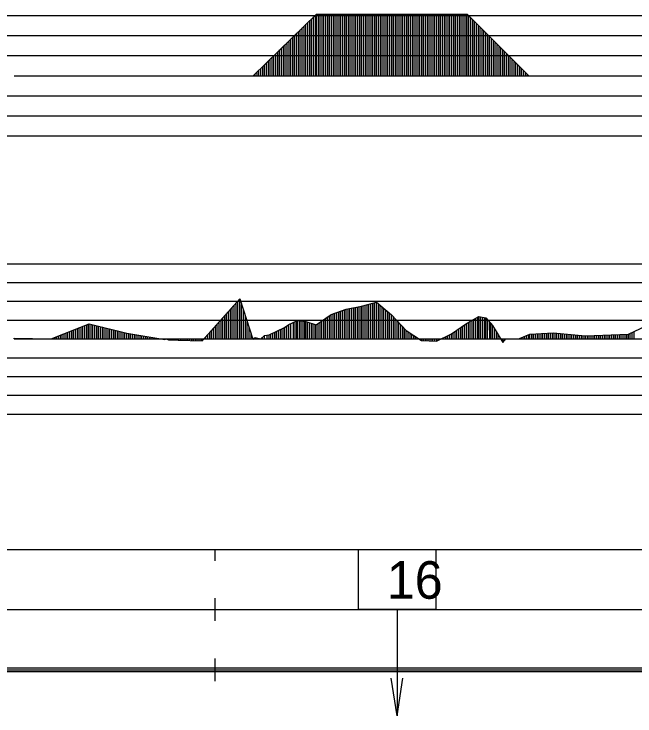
# Model space of a CAD drawing. Extents: x 2 to 10148, y 0 to 380.
# Drawn here: x 6873 to 6955.5, y 191.9 to 285.2 of the extents above; entities that cross this region are included whole.
import ezdxf

# ---------------------------------------------------------------- set-up
doc = ezdxf.new("R2010")
doc.units = 0
for name, color, linetype in [('POSUN_CARA', 7, 'Continuous'), ('POSUN_RASTR', 7, 'Continuous'), ('RYCHL_RASTR', 7, 'Continuous'), ('SLOUPEC', 7, 'Continuous'), ('ZRYCHL_CARA', 7, 'Continuous'), ('ZRYCHL_RASTR', 7, 'Continuous')]:
    doc.layers.add(name, color=color, linetype=linetype)

msp = doc.modelspace()

# ---------------------------------------------------------------- linework, layer by layer
at = {"layer": 'POSUN_CARA'}
for p, q in [((6897.974, 241.739), (6902.967, 247.334)), ((6902.224, 242), (6902.224, 246.502)), ((6902.474, 242), (6902.474, 246.782)), ((6902.724, 242), (6902.724, 247.062)), ((6902.967, 247.334), (6904.716, 241.975)), ((6902.967, 242), (6902.967, 247.334)), ((6903.217, 242), (6903.217, 246.568)), ((6919.138, 246.353), (6921.142, 246.883)), ((6919.638, 242), (6919.638, 246.485)), ((6919.888, 242), (6919.888, 246.551)), ((6920.138, 242), (6920.138, 246.617)), ((6920.388, 242), (6920.388, 246.683)), ((6920.638, 242), (6920.638, 246.749)), ((6920.888, 242), (6920.888, 246.815)), ((6921.138, 242), (6921.138, 246.881)), ((6921.142, 246.883), (6923.137, 245.182)), ((6921.142, 242), (6921.142, 246.883)), ((6921.392, 242), (6921.392, 246.67)), ((6921.642, 242), (6921.642, 246.456)), ((6901.474, 242), (6901.474, 245.661)), ((6901.724, 242), (6901.724, 245.941)), ((6901.974, 242), (6901.974, 246.222)), ((6903.467, 242), (6903.467, 245.802)), ((6915.126, 245.232), (6917.113, 245.929)), ((6916.126, 242), (6916.126, 245.583)), ((6916.376, 242), (6916.376, 245.671)), ((6916.626, 242), (6916.626, 245.758)), ((6916.876, 242), (6916.876, 245.846)), ((6917.113, 245.929), (6919.138, 246.353)), ((6917.113, 242), (6917.113, 245.929)), ((6917.363, 242), (6917.363, 245.982)), ((6917.613, 242), (6917.613, 246.034)), ((6917.863, 242), (6917.863, 246.086)), ((6918.113, 242), (6918.113, 246.139)), ((6918.363, 242), (6918.363, 246.191)), ((6918.613, 242), (6918.613, 246.243)), ((6918.863, 242), (6918.863, 246.296)), ((6919.113, 242), (6919.113, 246.348)), ((6919.138, 242), (6919.138, 246.353)), ((6919.388, 242), (6919.388, 246.419)), ((6921.892, 242), (6921.892, 246.243)), ((6922.142, 242), (6922.142, 246.03)), ((6922.392, 242), (6922.392, 245.817)), ((6922.642, 242), (6922.642, 245.604)), ((6900.724, 242), (6900.724, 244.821)), ((6900.974, 242), (6900.974, 245.101)), ((6901.224, 242), (6901.224, 245.381)), ((6903.717, 242), (6903.717, 245.036)), ((6913.138, 243.858), (6915.126, 245.232)), ((6914.388, 242), (6914.388, 244.722)), ((6914.638, 242), (6914.638, 244.894)), ((6914.888, 242), (6914.888, 245.067)), ((6915.126, 242), (6915.126, 245.232)), ((6915.376, 242), (6915.376, 245.319)), ((6915.626, 242), (6915.626, 245.407)), ((6915.876, 242), (6915.876, 245.495)), ((6922.892, 242), (6922.892, 245.391)), ((6923.137, 245.182), (6925.104, 243.095)), ((6923.137, 242), (6923.137, 245.182)), ((6923.387, 242), (6923.387, 244.917)), ((6923.637, 242), (6923.637, 244.652)), ((6933.109, 244.046), (6934.738, 244.992)), ((6934.109, 242), (6934.109, 244.627)), ((6934.359, 242), (6934.359, 244.772)), ((6934.609, 242), (6934.609, 244.917)), ((6934.738, 244.992), (6935.675, 244.782)), ((6934.738, 242), (6934.738, 244.992)), ((6934.988, 242), (6934.988, 244.936)), ((6935.238, 242), (6935.238, 244.88)), ((6935.488, 242), (6935.488, 244.824)), ((6935.675, 242), (6935.675, 244.782)), ((6935.675, 244.782), (6936.583, 243.78)), ((6954.634, 242.619), (6959.643, 245.02)), ((6877.875, 241.998), (6882.956, 244.021)), ((6882.125, 242), (6882.125, 243.69)), ((6882.375, 242), (6882.375, 243.79)), ((6882.625, 242), (6882.625, 243.889)), ((6882.875, 242), (6882.875, 243.989)), ((6882.956, 244.021), (6887.961, 242.771)), ((6882.956, 242), (6882.956, 244.021)), ((6883.206, 242), (6883.206, 243.959)), ((6883.456, 242), (6883.456, 243.896)), ((6883.706, 242), (6883.706, 243.834)), ((6883.956, 242), (6883.956, 243.771)), ((6884.206, 242), (6884.206, 243.709)), ((6884.456, 242), (6884.456, 243.647)), ((6899.724, 242), (6899.724, 243.7)), ((6899.974, 242), (6899.974, 243.98)), ((6900.224, 242), (6900.224, 244.261)), ((6900.474, 242), (6900.474, 244.541)), ((6903.967, 242), (6903.967, 244.27)), ((6908.932, 243.493), (6909.509, 243.895)), ((6909.182, 242), (6909.182, 243.667)), ((6909.432, 242), (6909.432, 243.841)), ((6909.509, 243.895), (6910.64, 244.454)), ((6909.509, 242), (6909.509, 243.895)), ((6909.759, 242), (6909.758, 244.018)), ((6910.068, 244.171), (6910.066, 242.001)), ((6910.316, 242), (6910.317, 244.294)), ((6910.566, 242), (6910.566, 244.417)), ((6910.64, 244.454), (6911.743, 244.313)), ((6910.64, 242), (6910.64, 244.454)), ((6910.89, 242), (6910.89, 244.422)), ((6911.14, 242), (6911.14, 244.39)), ((6911.39, 242), (6911.39, 244.358)), ((6911.64, 242), (6911.64, 244.326)), ((6911.743, 244.313), (6913.138, 243.858)), ((6911.743, 242), (6911.743, 244.313)), ((6911.993, 242), (6911.993, 244.231)), ((6912.243, 242), (6912.243, 244.15)), ((6912.493, 242), (6912.493, 244.068)), ((6912.743, 242), (6912.743, 243.987)), ((6912.993, 242), (6912.993, 243.905)), ((6913.138, 242), (6913.138, 243.858)), ((6913.388, 242), (6913.388, 244.031)), ((6913.638, 242), (6913.638, 244.203)), ((6913.888, 242), (6913.888, 244.376)), ((6914.138, 242), (6914.138, 244.549)), ((6923.887, 242), (6923.887, 244.387)), ((6924.137, 242), (6924.137, 244.121)), ((6924.387, 242), (6924.387, 243.856)), ((6931.097, 242.661), (6933.109, 244.046)), ((6932.597, 242), (6932.597, 243.694)), ((6932.847, 242), (6932.847, 243.866)), ((6933.097, 242), (6933.097, 244.038)), ((6933.109, 242), (6933.109, 244.046)), ((6933.359, 242), (6933.359, 244.191)), ((6933.609, 242), (6933.609, 244.336)), ((6933.859, 242), (6933.859, 244.482)), ((6935.925, 242), (6935.924, 244.506)), ((6936.14, 244.268), (6936.149, 242)), ((6936.366, 242), (6936.365, 244.02)), ((6936.583, 243.78), (6937.964, 241.533)), ((6936.583, 242), (6936.583, 243.78)), ((6879.875, 242), (6879.875, 242.794)), ((6880.125, 242), (6880.125, 242.894)), ((6880.375, 242), (6880.375, 242.993)), ((6880.625, 242), (6880.625, 243.093)), ((6880.875, 242), (6880.875, 243.192)), ((6881.125, 242), (6881.125, 243.292)), ((6881.375, 242), (6881.375, 243.391)), ((6881.625, 242), (6881.625, 243.491)), ((6881.875, 242), (6881.875, 243.591)), ((6884.706, 242), (6884.706, 243.584)), ((6884.956, 242), (6884.956, 243.522)), ((6885.206, 242), (6885.206, 243.459)), ((6885.456, 242), (6885.456, 243.397)), ((6885.706, 242), (6885.706, 243.334)), ((6885.956, 242), (6885.956, 243.272)), ((6886.206, 242), (6886.206, 243.21)), ((6886.456, 242), (6886.456, 243.147)), ((6886.706, 242), (6886.706, 243.085)), ((6886.956, 242), (6886.956, 243.022)), ((6887.206, 242), (6887.206, 242.96)), ((6887.456, 242), (6887.456, 242.898)), ((6887.706, 242), (6887.706, 242.835)), ((6887.956, 242), (6887.956, 242.773)), ((6887.961, 242.771), (6892.988, 241.901)), ((6887.961, 242), (6887.961, 242.771)), ((6888.211, 242), (6888.211, 242.728)), ((6898.974, 242), (6898.974, 242.86)), ((6899.224, 242), (6899.224, 243.14)), ((6899.474, 242), (6899.474, 243.42)), ((6904.217, 242), (6904.217, 243.504)), ((6904.467, 242), (6904.467, 242.738)), ((6906.866, 242.559), (6908.932, 243.493)), ((6907.366, 242), (6907.366, 242.785)), ((6907.616, 242), (6907.616, 242.898)), ((6907.866, 242), (6907.866, 243.011)), ((6908.116, 242), (6908.116, 243.124)), ((6908.366, 242), (6908.366, 243.237)), ((6908.616, 242), (6908.616, 243.35)), ((6908.866, 242), (6908.866, 243.463)), ((6908.932, 242), (6908.932, 243.493)), ((6924.637, 242), (6924.637, 243.591)), ((6924.887, 242), (6924.887, 243.326)), ((6925.104, 243.095), (6927.109, 241.795)), ((6925.104, 242), (6925.104, 243.095)), ((6925.354, 242), (6925.354, 242.933)), ((6925.604, 242), (6925.604, 242.771)), ((6931.347, 242), (6931.347, 242.833)), ((6931.597, 242), (6931.597, 243.005)), ((6931.847, 242), (6931.847, 243.177)), ((6932.097, 242), (6932.097, 243.349)), ((6932.347, 242), (6932.347, 243.521)), ((6936.833, 242), (6936.833, 243.374)), ((6937.083, 242), (6937.083, 242.967)), ((6941.533, 242.619), (6944.637, 242.793)), ((6943.033, 242), (6943.033, 242.703)), ((6943.283, 242), (6943.283, 242.717)), ((6943.533, 242), (6943.533, 242.731)), ((6943.783, 242), (6943.783, 242.745)), ((6944.033, 242), (6944.033, 242.759)), ((6944.283, 242), (6944.283, 242.773)), ((6944.533, 242), (6944.533, 242.787)), ((6944.637, 242.793), (6948.938, 242.402)), ((6944.637, 242), (6944.637, 242.793)), ((6944.887, 242), (6944.887, 242.77)), ((6945.137, 242), (6945.137, 242.748)), ((6945.387, 242), (6945.387, 242.725)), ((6945.637, 242), (6945.637, 242.702)), ((6954.884, 242), (6954.884, 242.739)), ((6955.134, 242), (6955.134, 242.858)), ((6955.384, 242), (6955.384, 242.978)), ((6872.96, 242.096), (6877.875, 241.998)), ((6872.96, 242), (6872.96, 242.096)), ((6873.21, 242), (6873.21, 242.091)), ((6873.46, 242), (6873.46, 242.086)), ((6873.71, 242), (6873.71, 242.081)), ((6873.96, 242), (6873.96, 242.076)), ((6874.21, 242), (6874.21, 242.071)), ((6874.46, 242), (6874.46, 242.066)), ((6874.71, 242), (6874.71, 242.061)), ((6874.96, 242), (6874.96, 242.056)), ((6875.21, 242), (6875.21, 242.051)), ((6875.46, 242), (6875.46, 242.046)), ((6875.71, 242), (6875.71, 242.041)), ((6875.96, 242), (6875.96, 242.036)), ((6876.21, 242), (6876.21, 242.031)), ((6876.46, 242), (6876.46, 242.026)), ((6876.71, 242), (6876.71, 242.021)), ((6876.96, 242), (6876.96, 242.016)), ((6877.21, 242), (6877.21, 242.011)), ((6877.46, 242), (6877.46, 242.006)), ((6877.71, 242), (6877.71, 242.001)), ((6877.875, 242), (6877.875, 241.998)), ((6878.125, 242), (6878.125, 242.098)), ((6878.375, 242), (6878.375, 242.197)), ((6878.625, 242), (6878.625, 242.297)), ((6878.875, 242), (6878.875, 242.396)), ((6879.125, 242), (6879.125, 242.496)), ((6879.375, 242), (6879.375, 242.595)), ((6879.625, 242), (6879.625, 242.695)), ((6888.461, 242), (6888.461, 242.685)), ((6888.711, 242), (6888.711, 242.642)), ((6888.961, 242), (6888.961, 242.598)), ((6889.211, 242), (6889.211, 242.555)), ((6889.461, 242), (6889.461, 242.512)), ((6889.711, 242), (6889.711, 242.468)), ((6889.961, 242), (6889.961, 242.425)), ((6890.211, 242), (6890.211, 242.382)), ((6890.461, 242), (6890.461, 242.338)), ((6890.711, 242), (6890.711, 242.295)), ((6890.961, 242), (6890.961, 242.252)), ((6891.211, 242), (6891.211, 242.208)), ((6891.461, 242), (6891.461, 242.165)), ((6891.711, 242), (6891.711, 242.122)), ((6891.961, 242), (6891.961, 242.078)), ((6892.211, 242), (6892.211, 242.035)), ((6892.461, 242), (6892.461, 241.992)), ((6892.711, 242), (6892.711, 241.949)), ((6892.961, 242), (6892.961, 241.905)), ((6892.988, 242), (6892.988, 241.901)), ((6892.988, 241.901), (6893.2, 241.999)), ((6893.2, 242), (6893.2, 241.999)), ((6893.2, 241.999), (6893.487, 241.889)), ((6893.45, 242), (6893.45, 241.903)), ((6893.487, 242), (6893.487, 241.889)), ((6893.487, 241.889), (6894.78, 241.84)), ((6893.737, 242), (6893.737, 241.879)), ((6893.987, 242), (6893.987, 241.87)), ((6894.237, 242), (6894.237, 241.861)), ((6894.487, 242), (6894.487, 241.851)), ((6894.737, 242), (6894.737, 241.842)), ((6894.78, 242), (6894.78, 241.84)), ((6894.78, 241.84), (6897.974, 241.739)), ((6895.03, 242), (6895.03, 241.832)), ((6895.28, 242), (6895.28, 241.824)), ((6895.53, 242), (6895.53, 241.816)), ((6895.78, 242), (6895.78, 241.809)), ((6896.03, 242), (6896.03, 241.801)), ((6896.28, 242), (6896.28, 241.793)), ((6896.53, 242), (6896.53, 241.785)), ((6896.78, 242), (6896.78, 241.777)), ((6897.03, 242), (6897.03, 241.769)), ((6897.28, 242), (6897.28, 241.761)), ((6897.53, 242), (6897.53, 241.753)), ((6897.78, 242), (6897.78, 241.745)), ((6897.974, 242), (6897.974, 241.739)), ((6898.224, 242), (6898.224, 242.019)), ((6898.474, 242), (6898.474, 242.3)), ((6898.724, 242), (6898.724, 242.58)), ((6904.716, 241.975), (6905.015, 242.178)), ((6904.716, 242), (6904.716, 241.975)), ((6904.966, 242), (6904.966, 242.144)), ((6905.015, 242.178), (6905.751, 241.998)), ((6905.015, 242), (6905.015, 242.178)), ((6905.265, 242), (6905.265, 242.117)), ((6905.515, 242), (6905.515, 242.055)), ((6905.751, 241.998), (6906.257, 242.45)), ((6905.751, 242), (6905.751, 241.998)), ((6906.001, 242), (6906.001, 242.221)), ((6906.257, 242.45), (6906.866, 242.559)), ((6906.257, 242), (6906.257, 242.45)), ((6906.555, 242.503), (6906.554, 241.997)), ((6906.554, 242), (6906.554, 241.997)), ((6906.866, 242), (6906.866, 242.559)), ((6907.116, 242), (6907.116, 242.672)), ((6910.066, 242), (6910.066, 242.001)), ((6925.854, 242), (6925.854, 242.609)), ((6926.104, 242), (6926.104, 242.447)), ((6926.354, 242), (6926.354, 242.285)), ((6926.604, 242), (6926.604, 242.122)), ((6926.854, 242), (6926.854, 241.96)), ((6927.104, 242), (6927.104, 241.798)), ((6927.109, 242), (6927.109, 241.795)), ((6927.109, 241.795), (6929.106, 241.682)), ((6927.359, 242), (6927.359, 241.781)), ((6927.609, 242), (6927.609, 241.767)), ((6927.859, 242), (6927.859, 241.753)), ((6928.109, 242), (6928.109, 241.738)), ((6928.359, 242), (6928.359, 241.724)), ((6928.609, 242), (6928.609, 241.71)), ((6928.859, 242), (6928.859, 241.696)), ((6929.106, 241.682), (6931.097, 242.661)), ((6929.106, 242), (6929.106, 241.682)), ((6929.356, 242), (6929.356, 241.805)), ((6929.606, 242), (6929.606, 241.928)), ((6929.856, 242), (6929.856, 242.051)), ((6930.106, 242), (6930.106, 242.173)), ((6930.356, 242), (6930.356, 242.296)), ((6930.606, 242), (6930.606, 242.419)), ((6930.856, 242), (6930.856, 242.542)), ((6931.097, 242), (6931.097, 242.661)), ((6936.116, 242), (6936.116, 242.002)), ((6937.333, 242), (6937.333, 242.56)), ((6937.583, 242), (6937.583, 242.153)), ((6937.833, 242), (6937.833, 241.746)), ((6937.964, 242), (6937.964, 241.533)), ((6937.964, 241.533), (6938.356, 241.997)), ((6938.214, 242), (6938.214, 241.829)), ((6938.356, 241.997), (6940.138, 242.038)), ((6938.356, 242), (6938.356, 241.997)), ((6938.606, 242), (6938.606, 242.003)), ((6938.856, 242), (6938.856, 242.009)), ((6939.106, 242), (6939.106, 242.014)), ((6939.356, 242), (6939.356, 242.02)), ((6939.606, 242), (6939.606, 242.026)), ((6939.856, 242), (6939.856, 242.032)), ((6940.106, 242), (6940.106, 242.037)), ((6940.138, 242.038), (6941.533, 242.619)), ((6940.138, 242), (6940.138, 242.038)), ((6940.388, 242), (6940.388, 242.142)), ((6940.638, 242), (6940.638, 242.246)), ((6940.888, 242), (6940.888, 242.35)), ((6941.138, 242), (6941.138, 242.454)), ((6941.388, 242), (6941.388, 242.558)), ((6941.533, 242), (6941.533, 242.619)), ((6941.783, 242), (6941.783, 242.633)), ((6942.033, 242), (6942.033, 242.647)), ((6942.283, 242), (6942.283, 242.661)), ((6942.533, 242), (6942.533, 242.675)), ((6942.783, 242), (6942.783, 242.689)), ((6945.887, 242), (6945.887, 242.679)), ((6946.137, 242), (6946.137, 242.657)), ((6946.387, 242), (6946.387, 242.634)), ((6946.637, 242), (6946.637, 242.611)), ((6946.887, 242), (6946.887, 242.588)), ((6947.137, 242), (6947.137, 242.566)), ((6947.387, 242), (6947.387, 242.543)), ((6947.637, 242), (6947.637, 242.52)), ((6947.887, 242), (6947.887, 242.497)), ((6948.137, 242), (6948.137, 242.475)), ((6948.387, 242), (6948.387, 242.452)), ((6948.637, 242), (6948.637, 242.429)), ((6948.887, 242), (6948.887, 242.407)), ((6948.938, 242.402), (6954.634, 242.619)), ((6948.938, 242), (6948.938, 242.402)), ((6949.188, 242), (6949.188, 242.411)), ((6949.438, 242), (6949.438, 242.421)), ((6949.688, 242), (6949.688, 242.43)), ((6949.938, 242), (6949.938, 242.44)), ((6950.188, 242), (6950.188, 242.449)), ((6950.438, 242), (6950.438, 242.459)), ((6950.688, 242), (6950.688, 242.468)), ((6950.938, 242), (6950.938, 242.478)), ((6951.188, 242), (6951.188, 242.488)), ((6951.438, 242), (6951.438, 242.497)), ((6951.688, 242), (6951.688, 242.507)), ((6951.938, 242), (6951.938, 242.516)), ((6952.188, 242), (6952.188, 242.526)), ((6952.438, 242), (6952.438, 242.535)), ((6952.688, 242), (6952.688, 242.545)), ((6952.938, 242), (6952.938, 242.554)), ((6953.188, 242), (6953.188, 242.564)), ((6953.438, 242), (6953.438, 242.573)), ((6953.688, 242), (6953.688, 242.583)), ((6953.938, 242), (6953.938, 242.592)), ((6954.188, 242), (6954.188, 242.602)), ((6954.438, 242), (6954.438, 242.611)), ((6954.634, 242), (6954.634, 242.619))]:
    msp.add_line(p, q, dxfattribs=at)
at = {"layer": 'POSUN_RASTR'}
for p, q in [((6832, 252), (7028, 252)), ((6832, 249.5), (7028, 249.5)), ((6832, 247), (7028, 247)), ((6832, 244.5), (7028, 244.5)), ((6872.96, 242), (8072.176, 242)), ((6832, 239.5), (7028, 239.5)), ((6832, 237), (7028, 237)), ((6832, 234.5), (7028, 234.5)), ((6832, 232), (7028, 232))]:
    msp.add_line(p, q, dxfattribs=at)
at = {"layer": 'RYCHL_RASTR'}
for p, q in [((6869.051, 214), (8074.39, 214)), ((6899.683, 212.5), (6899.683, 214)), ((6899.683, 204.5), (6899.683, 207.5)), ((6869.051, 206), (8074.39, 206)), ((6899.683, 196.5), (6899.683, 199.5)), ((6869.051, 198.25), (8074.39, 198.25)), ((6869.051, 198), (8074.39, 198)), ((6869.051, 197.75), (8074.39, 197.75))]:
    msp.add_line(p, q, dxfattribs=at)
at = {"layer": 'SLOUPEC'}
for p, q in [((6923.881, 206.003), (6923.881, 191.853)), ((6923.881, 191.853), (6923.114, 196.895)), ((6923.881, 191.853), (6924.648, 196.895))]:
    msp.add_line(p, q, dxfattribs=at)
msp.add_lwpolyline([(6918.735, 214.002), (6929.027, 214.002), (6929.027, 206.003), (6918.735, 206.003)], close=True, dxfattribs=at)
at = {"layer": 'ZRYCHL_CARA'}
for p, q in [((6904.767, 277), (6913.167, 285.198)), ((6912.767, 277), (6912.767, 284.808)), ((6913.017, 277), (6913.017, 285.052)), ((6913.167, 277), (6913.167, 285.198)), ((6913.167, 285.198), (6933.186, 285.198)), ((6913.417, 277), (6913.417, 285.198)), ((6913.667, 277), (6913.667, 285.198)), ((6913.917, 277), (6913.917, 285.198)), ((6914.167, 277), (6914.167, 285.198)), ((6914.417, 277), (6914.417, 285.198)), ((6914.667, 277), (6914.667, 285.198)), ((6914.917, 277), (6914.917, 285.198)), ((6915.167, 277), (6915.167, 285.198)), ((6915.417, 277), (6915.417, 285.198)), ((6915.667, 277), (6915.667, 285.198)), ((6915.917, 277), (6915.917, 285.198)), ((6916.167, 277), (6916.167, 285.198)), ((6916.417, 277), (6916.417, 285.198)), ((6916.667, 277), (6916.667, 285.198)), ((6916.917, 277), (6916.917, 285.198)), ((6917.167, 277), (6917.167, 285.198)), ((6917.417, 277), (6917.417, 285.198)), ((6917.667, 277), (6917.667, 285.198)), ((6917.917, 277), (6917.917, 285.198)), ((6918.167, 277), (6918.167, 285.198)), ((6918.417, 277), (6918.417, 285.198)), ((6918.667, 277), (6918.667, 285.198)), ((6918.917, 277), (6918.917, 285.198)), ((6919.167, 277), (6919.167, 285.198)), ((6919.417, 277), (6919.417, 285.198)), ((6919.667, 277), (6919.667, 285.198)), ((6919.917, 277), (6919.917, 285.198)), ((6920.167, 277), (6920.167, 285.198)), ((6920.417, 277), (6920.417, 285.198)), ((6920.667, 277), (6920.667, 285.198)), ((6920.917, 277), (6920.917, 285.198)), ((6921.167, 277), (6921.167, 285.198)), ((6921.417, 277), (6921.417, 285.198)), ((6921.667, 277), (6921.667, 285.198)), ((6921.917, 277), (6921.917, 285.198)), ((6922.167, 277), (6922.167, 285.198)), ((6922.417, 277), (6922.417, 285.198)), ((6922.667, 277), (6922.667, 285.198)), ((6922.917, 277), (6922.917, 285.198)), ((6923.167, 277), (6923.167, 285.198)), ((6923.417, 277), (6923.417, 285.198)), ((6923.667, 277), (6923.667, 285.198)), ((6923.917, 277), (6923.917, 285.198)), ((6924.167, 277), (6924.167, 285.198)), ((6924.417, 277), (6924.417, 285.198)), ((6924.667, 277), (6924.667, 285.198)), ((6924.917, 277), (6924.917, 285.198)), ((6925.167, 277), (6925.167, 285.198)), ((6925.417, 277), (6925.417, 285.198)), ((6925.667, 277), (6925.667, 285.198)), ((6925.917, 277), (6925.917, 285.198)), ((6926.167, 277), (6926.167, 285.198)), ((6926.417, 277), (6926.417, 285.198)), ((6926.667, 277), (6926.667, 285.198)), ((6926.917, 277), (6926.917, 285.198)), ((6927.167, 277), (6927.167, 285.198)), ((6927.417, 277), (6927.417, 285.198)), ((6927.667, 277), (6927.667, 285.198)), ((6927.917, 277), (6927.917, 285.198)), ((6928.167, 277), (6928.167, 285.198)), ((6928.417, 277), (6928.417, 285.198)), ((6928.667, 277), (6928.667, 285.198)), ((6928.917, 277), (6928.917, 285.198)), ((6929.167, 277), (6929.167, 285.198)), ((6929.417, 277), (6929.417, 285.198)), ((6929.667, 277), (6929.667, 285.198)), ((6929.917, 277), (6929.917, 285.198)), ((6930.167, 277), (6930.167, 285.198)), ((6930.417, 277), (6930.417, 285.198)), ((6930.667, 277), (6930.667, 285.198)), ((6930.917, 277), (6930.917, 285.198)), ((6931.167, 277), (6931.167, 285.198)), ((6931.417, 277), (6931.417, 285.198)), ((6931.667, 277), (6931.667, 285.198)), ((6931.917, 277), (6931.917, 285.198)), ((6932.167, 277), (6932.167, 285.198)), ((6932.417, 277), (6932.417, 285.198)), ((6932.667, 277), (6932.667, 285.198)), ((6932.917, 277), (6932.917, 285.198)), ((6933.167, 277), (6933.167, 285.198)), ((6933.186, 277), (6933.186, 285.198)), ((6933.186, 285.198), (6941.386, 277)), ((6933.436, 277), (6933.436, 284.948)), ((6911.767, 277), (6911.767, 283.832)), ((6912.017, 277), (6912.017, 284.076)), ((6912.267, 277), (6912.267, 284.32)), ((6912.517, 277), (6912.517, 284.564)), ((6933.686, 277), (6933.686, 284.698)), ((6933.936, 277), (6933.936, 284.448)), ((6934.186, 277), (6934.186, 284.198)), ((6934.436, 277), (6934.436, 283.948)), ((6910.767, 277), (6910.767, 282.856)), ((6911.017, 277), (6911.017, 283.1)), ((6911.267, 277), (6911.267, 283.344)), ((6911.517, 277), (6911.517, 283.588)), ((6934.686, 277), (6934.686, 283.698)), ((6934.936, 277), (6934.936, 283.448)), ((6935.186, 277), (6935.186, 283.199)), ((6935.436, 277), (6935.436, 282.949)), ((6910.017, 277), (6910.017, 282.124)), ((6910.267, 277), (6910.267, 282.368)), ((6910.517, 277), (6910.517, 282.612)), ((6935.686, 277), (6935.686, 282.699)), ((6935.936, 277), (6935.936, 282.449)), ((6936.186, 277), (6936.186, 282.199)), ((6936.436, 277), (6936.436, 281.949)), ((6909.017, 277), (6909.017, 281.148)), ((6909.267, 277), (6909.267, 281.392)), ((6909.517, 277), (6909.517, 281.636)), ((6909.767, 277), (6909.767, 281.88)), ((6936.686, 277), (6936.686, 281.699)), ((6936.936, 277), (6936.936, 281.449)), ((6937.186, 277), (6937.186, 281.199)), ((6908.017, 277), (6908.017, 280.172)), ((6908.267, 277), (6908.267, 280.416)), ((6908.517, 277), (6908.517, 280.66)), ((6908.767, 277), (6908.767, 280.904)), ((6937.436, 277), (6937.436, 280.949)), ((6937.686, 277), (6937.686, 280.699)), ((6937.936, 277), (6937.936, 280.449)), ((6938.186, 277), (6938.186, 280.199)), ((6907.017, 277), (6907.017, 279.196)), ((6907.267, 277), (6907.267, 279.44)), ((6907.517, 277), (6907.517, 279.684)), ((6907.767, 277), (6907.767, 279.928)), ((6938.436, 277), (6938.436, 279.949)), ((6938.686, 277), (6938.686, 279.699)), ((6938.936, 277), (6938.936, 279.449)), ((6939.186, 277), (6939.186, 279.199)), ((6906.017, 277), (6906.017, 278.22)), ((6906.267, 277), (6906.267, 278.464)), ((6906.517, 277), (6906.517, 278.708)), ((6906.767, 277), (6906.767, 278.952)), ((6939.436, 277), (6939.436, 278.95)), ((6939.686, 277), (6939.686, 278.7)), ((6939.936, 277), (6939.936, 278.45)), ((6940.186, 277), (6940.186, 278.2)), ((6905.017, 277), (6905.017, 277.244)), ((6905.267, 277), (6905.267, 277.488)), ((6905.517, 277), (6905.517, 277.732)), ((6905.767, 277), (6905.767, 277.976)), ((6940.436, 277), (6940.436, 277.95)), ((6940.686, 277), (6940.686, 277.7)), ((6940.936, 277), (6940.936, 277.45)), ((6872.96, 277), (8072.176, 277)), ((6941.186, 277), (6941.186, 277.2))]:
    msp.add_line(p, q, dxfattribs=at)
at = {"layer": 'ZRYCHL_RASTR'}
for p, q in [((6832.368, 285), (7028, 285)), ((6832.522, 282.333), (7028, 282.333)), ((6832.599, 279.667), (7028, 279.667)), ((6832.906, 274.333), (7028, 274.333)), ((6832.883, 271.667), (7028, 271.667)), ((6832.935, 269), (7028, 269))]:
    msp.add_line(p, q, dxfattribs=at)

# ---------------------------------------------------------------- texts
at = {"layer": 'SLOUPEC'}
msp.add_text('16', height=5, dxfattribs=at).set_placement((6922.51, 207.439))

doc.saveas('drawing.dxf')
